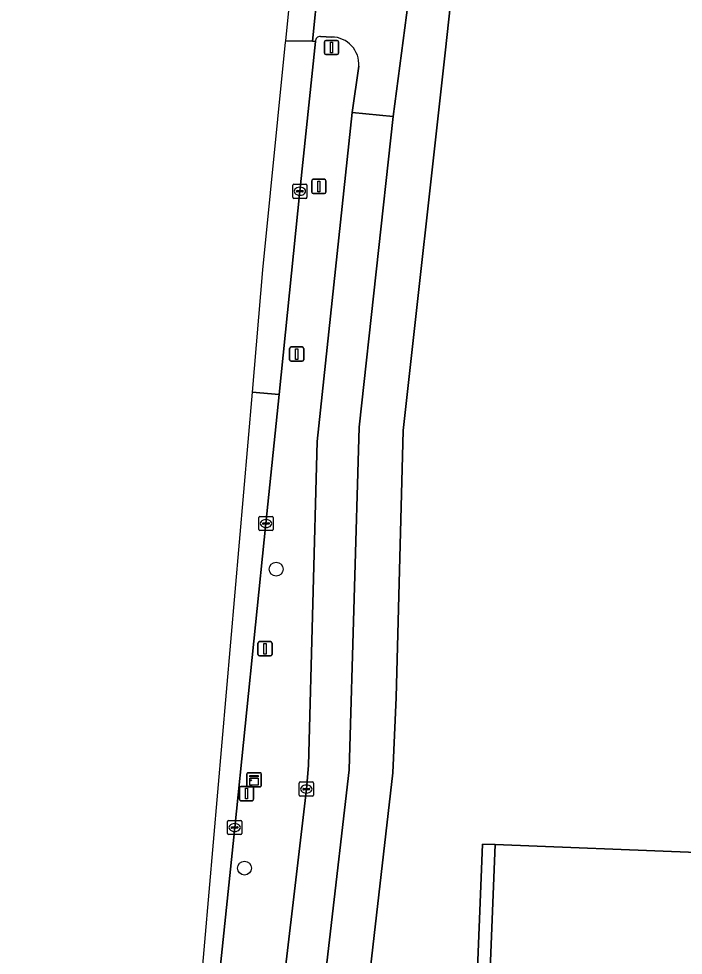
# Model space of a CAD drawing. Extents: x 161354 to 162026, y 386504 to 387460.
# Drawn here: x 161355.5 to 161402.3, y 386653.6 to 386719.4 of the extents above; entities that cross this region are included whole.
import ezdxf

# ---------------------------------------------------------------- set-up
doc = ezdxf.new("R2010")
doc.units = 0
for name, color, linetype in [('IMGEO_Berm_groen', 7, 'Continuous'), ('IMGEO_Boom', 7, 'Continuous'), ('IMGEO_Erf', 7, 'Continuous'), ('IMGEO_Fietspad_gesloten', 7, 'Continuous'), ('IMGEO_Fietspad_open', 7, 'Continuous'), ('IMGEO_Kast', 7, 'Continuous'), ('IMGEO_Kolk', 7, 'Continuous'), ('IMGEO_Lichtmast', 7, 'Continuous'), ('IMGEO_Pand', 7, 'Continuous'), ('IMGEO_Rijbaan_lokaal_gesloten', 7, 'Continuous'), ('IMGEO_Verkeersbordpaal', 7, 'Continuous'), ('IMGEO_Verkeersregelinstallatiepaal', 7, 'Continuous'), ('IMGEO_Voetpad_open', 7, 'Continuous')]:
    doc.layers.add(name, color=color, linetype=linetype)

msp = doc.modelspace()

# ---------------------------------------------------------------- linework, layer by layer
at = {"layer": 'IMGEO_Berm_groen'}
for points in [[(161377.554, 386718.154), (161376.76, 386718.191)], [(161376.396, 386717.844), (161375.309, 386707.309), (161373.851, 386693.007), (161372.926, 386683.94), (161370.724, 386662.56), (161368.724, 386643.195), (161366.857, 386624.793), (161364.968, 386606.376), (161363.004, 386587.003), (161361.03, 386567.642), (161359.038, 386548.229), (161357.055, 386528.822), (161356.983, 386528.182), (161356.845, 386526.767)], [(161369.056, 386623.43), (161372.78, 386641.005), (161373.235, 386643.851), (161373.548, 386646.346), (161375.763, 386665.263), (161375.91, 386666.917), (161376.529, 386689.717), (161378.997, 386712.85), (161379.452, 386716.1)]]:
    msp.add_lwpolyline(points, dxfattribs=at)
for centre, radius, start, end in [((161376.734, 386717.854), 0.338, 85.56612, 181.69452), ((161377.542, 386716.239), 1.915, 355.8479, 89.63109)]:
    msp.add_arc(centre, radius, start, end, dxfattribs=at)
at = {"layer": 'IMGEO_Boom'}
for centre in [(161373.644, 386680.727), (161371.416, 386659.708)]:
    msp.add_circle(centre, 0.489, dxfattribs=at)
at = {"layer": 'IMGEO_Erf'}
for points in [[(161441.486, 386649.282), (161445.22, 386736.534), (161387.944, 386738.872), (161385.998, 386721.373), (161385.54, 386717.26), (161382.577, 386690.493), (161382.089, 386671.71), (161381.851, 386666.399), (161379.125, 386642.696)], [(161386.228, 386613.419), (161388.149, 386661.399), (161389.052, 386661.366), (161403.215, 386660.796), (161404.863, 386701.757), (161405.738, 386701.722), (161414.901, 386701.354)]]:
    msp.add_lwpolyline(points, dxfattribs=at)
at = {"layer": 'IMGEO_Fietspad_gesloten'}
for points in [[(161390.466, 386815.452), (161390.418, 386814.821), (161390.137, 386811.593), (161389.935, 386809.823), (161388.673, 386796.461), (161388.16, 386790.973), (161386.855, 386777.635), (161384.227, 386753.709), (161383.76, 386750), (161383.745, 386749.881), (161384.448, 386749.828), (161380.555, 386724.572), (161380.158, 386721.615), (161376.777, 386721.755), (161376.588, 386721.814), (161376.187, 386717.872), (161376.396, 386717.844)], [(161379.452, 386716.1), (161378.997, 386712.85), (161381.864, 386712.557), (161383.032, 386721.496), (161385.721, 386742.066), (161386.605, 386750), (161389.646, 386777.28), (161393.272, 386815.123)], [(161376.76, 386718.191), (161377.554, 386718.154)]]:
    msp.add_lwpolyline(points, dxfattribs=at)
for centre, radius, start, end in [((161376.734, 386717.854), 0.338, 85.56612, 181.69452), ((161377.542, 386716.239), 1.915, 355.8479, 89.63109)]:
    msp.add_arc(centre, radius, start, end, dxfattribs=at)
at = {"layer": 'IMGEO_Fietspad_open'}
msp.add_lwpolyline([(161368.347, 386586.608), (161372.137, 386624.68), (161375.624, 386640.752), (161375.998, 386642.707), (161378.77, 386666.617), (161379.47, 386690.727), (161381.864, 386712.557), (161378.997, 386712.85), (161376.529, 386689.717), (161375.91, 386666.917), (161375.763, 386665.263), (161373.548, 386646.346), (161373.235, 386643.851), (161372.78, 386641.005), (161369.056, 386623.43), (161365.503, 386586.919), (161361.751, 386546.816)], dxfattribs=at)
at = {"layer": 'IMGEO_Kast'}
for p, q in [((161371.587, 386665.492), (161371.587, 386666.333)), ((161371.587, 386666.333), (161371.587, 386665.492)), ((161371.662, 386666.417), (161372.503, 386666.417)), ((161372.503, 386666.417), (161371.662, 386666.417)), ((161372.587, 386666.342), (161372.587, 386665.501)), ((161372.587, 386665.501), (161372.587, 386666.342)), ((161372.512, 386665.417), (161371.671, 386665.417)), ((161371.671, 386665.417), (161372.512, 386665.417))]:
    msp.add_line(p, q, dxfattribs=at)
for points in [[(161371.782, 386666.207), (161372.382, 386666.207), (161372.382, 386666.122), (161371.782, 386666.122), (161371.782, 386666.207)], [(161371.782, 386666.032), (161372.382, 386666.032), (161372.382, 386665.543), (161371.782, 386665.543), (161371.782, 386666.032)]]:
    msp.add_lwpolyline(points, dxfattribs=at)
msp.add_circle((161371.866, 386665.881), 0.0377, dxfattribs=at)
for centre, start, end in [((161371.665, 386666.339), 92.4484, 184.28452), ((161371.665, 386666.339), 92.4484, 184.28452), ((161372.509, 386666.339), 2.4484, 94.28452), ((161372.509, 386666.339), 2.4484, 94.28452), ((161371.665, 386665.495), 182.4484, 274.28452), ((161371.665, 386665.495), 182.4484, 274.28452), ((161372.509, 386665.495), 272.4484, 4.28452), ((161372.509, 386665.495), 272.4484, 4.28452)]:
    msp.add_arc(centre, 0.0779, start, end, dxfattribs=at)
at = {"layer": 'IMGEO_Kolk'}
for p, q in [((161374.808, 386706.883), (161374.808, 386707.735)), ((161374.883, 386707.809), (161375.735, 386707.809)), ((161375.296, 386707.589), (161375.321, 386707.589)), ((161375.809, 386707.735), (161375.809, 386706.883)), ((161375.067, 386707.303), (161375.067, 386707.315)), ((161375.505, 386707.266), (161375.107, 386707.266)), ((161375.11, 386707.352), (161375.508, 386707.352)), ((161375.319, 386707.029), (161375.294, 386707.029)), ((161375.551, 386707.315), (161375.551, 386707.303)), ((161375.735, 386706.809), (161374.883, 386706.809)), ((161372.5, 386684.44), (161373.352, 386684.44)), ((161372.425, 386683.514), (161372.425, 386684.366)), ((161372.684, 386683.934), (161372.684, 386683.946)), ((161373.122, 386683.897), (161372.724, 386683.897)), ((161372.727, 386683.983), (161373.125, 386683.983)), ((161372.913, 386684.22), (161372.938, 386684.22)), ((161373.168, 386683.946), (161373.168, 386683.934)), ((161373.426, 386684.366), (161373.426, 386683.514)), ((161373.352, 386683.44), (161372.5, 386683.44)), ((161372.936, 386683.66), (161372.911, 386683.66)), ((161375.262, 386664.837), (161375.262, 386665.689)), ((161375.337, 386665.763), (161376.189, 386665.763)), ((161375.75, 386665.543), (161375.775, 386665.543)), ((161376.263, 386665.689), (161376.263, 386664.837)), ((161376.189, 386664.763), (161375.337, 386664.763)), ((161375.521, 386665.257), (161375.521, 386665.269)), ((161375.959, 386665.22), (161375.561, 386665.22)), ((161375.564, 386665.306), (161375.962, 386665.306)), ((161375.773, 386664.983), (161375.748, 386664.983)), ((161376.005, 386665.269), (161376.005, 386665.257)), ((161370.223, 386662.134), (161370.223, 386662.986)), ((161370.298, 386663.06), (161371.15, 386663.06)), ((161370.711, 386662.84), (161370.736, 386662.84)), ((161371.224, 386662.986), (161371.224, 386662.134)), ((161371.15, 386662.06), (161370.298, 386662.06)), ((161370.482, 386662.554), (161370.482, 386662.566)), ((161370.92, 386662.517), (161370.522, 386662.517)), ((161370.525, 386662.603), (161370.923, 386662.603)), ((161370.734, 386662.28), (161370.709, 386662.28)), ((161370.966, 386662.566), (161370.966, 386662.554))]:
    msp.add_line(p, q, dxfattribs=at)
for points in [[(161374.808, 386706.883), (161374.808, 386707.735)], [(161374.883, 386707.809), (161375.735, 386707.809)], [(161375.809, 386707.735), (161375.809, 386706.883)], [(161375.735, 386706.809), (161374.883, 386706.809)], [(161372.5, 386684.44), (161373.352, 386684.44)], [(161372.425, 386683.514), (161372.425, 386684.366)], [(161373.426, 386684.366), (161373.426, 386683.514)], [(161373.352, 386683.44), (161372.5, 386683.44)], [(161375.262, 386664.837), (161375.262, 386665.689)], [(161375.337, 386665.763), (161376.189, 386665.763)], [(161376.263, 386665.689), (161376.263, 386664.837)], [(161376.189, 386664.763), (161375.337, 386664.763)], [(161370.223, 386662.134), (161370.223, 386662.986)], [(161370.298, 386663.06), (161371.15, 386663.06)], [(161371.224, 386662.986), (161371.224, 386662.134)], [(161371.15, 386662.06), (161370.298, 386662.06)]]:
    msp.add_lwpolyline(points, dxfattribs=at)
for centre, radius, start, end in [((161374.885, 386707.733), 0.0765, 91.55205, 178.44795), ((161374.885, 386707.733), 0.0765, 91.55205, 178.44795), ((161375.733, 386707.733), 0.0765, 1.55205, 88.44795), ((161375.733, 386707.733), 0.0765, 1.55205, 88.44795), ((161374.885, 386706.885), 0.0765, 181.55205, 268.44795), ((161374.885, 386706.885), 0.0765, 181.55205, 268.44795), ((161375.107, 386707.312), 0.0403, 85.87752, 175.75265), ((161375.104, 386707.302), 0.0366, 178.93798, 274.71019), ((161375.508, 386707.309), 0.043, 264.86636, 352.45326), ((161375.512, 386707.314), 0.0386, 1.73085, 96.63898), ((161375.733, 386706.885), 0.0765, 271.55205, 358.44795), ((161375.733, 386706.885), 0.0765, 271.55205, 358.44795), ((161372.502, 386684.364), 0.0765, 91.55205, 178.44795), ((161372.502, 386684.364), 0.0765, 91.55205, 178.44795), ((161373.35, 386684.364), 0.0765, 1.55205, 88.44795), ((161373.35, 386684.364), 0.0765, 1.55205, 88.44795), ((161372.724, 386683.943), 0.0403, 85.87752, 175.75265), ((161372.721, 386683.933), 0.0366, 178.93798, 274.71019), ((161373.125, 386683.94), 0.043, 264.86636, 352.45326), ((161373.129, 386683.945), 0.0386, 1.73085, 96.63898), ((161372.502, 386683.516), 0.0765, 181.55205, 268.44795), ((161372.502, 386683.516), 0.0765, 181.55205, 268.44795), ((161373.35, 386683.516), 0.0765, 271.55205, 358.44795), ((161373.35, 386683.516), 0.0765, 271.55205, 358.44795), ((161375.339, 386665.687), 0.0765, 91.55205, 178.44795), ((161375.339, 386665.687), 0.0765, 91.55205, 178.44795), ((161376.187, 386665.687), 0.0765, 1.55205, 88.44795), ((161376.187, 386665.687), 0.0765, 1.55205, 88.44795), ((161375.339, 386664.839), 0.0765, 181.55205, 268.44795), ((161375.339, 386664.839), 0.0765, 181.55205, 268.44795), ((161375.561, 386665.266), 0.0403, 85.87752, 175.75265), ((161375.558, 386665.256), 0.0366, 178.93798, 274.71019), ((161375.962, 386665.263), 0.043, 264.86636, 352.45326), ((161375.966, 386665.268), 0.0386, 1.73085, 96.63898), ((161376.187, 386664.839), 0.0765, 271.55205, 358.44795), ((161376.187, 386664.839), 0.0765, 271.55205, 358.44795), ((161370.3, 386662.984), 0.0765, 91.55205, 178.44795), ((161370.3, 386662.984), 0.0765, 91.55205, 178.44795), ((161371.148, 386662.984), 0.0765, 1.55205, 88.44795), ((161371.148, 386662.984), 0.0765, 1.55205, 88.44795), ((161370.3, 386662.136), 0.0765, 181.55205, 268.44795), ((161370.3, 386662.136), 0.0765, 181.55205, 268.44795), ((161370.522, 386662.563), 0.0403, 85.87752, 175.75265), ((161370.519, 386662.553), 0.0366, 178.93798, 274.71019), ((161370.923, 386662.56), 0.043, 264.86636, 352.45326), ((161370.927, 386662.565), 0.0386, 1.73085, 96.63898), ((161371.148, 386662.136), 0.0765, 271.55205, 358.44795), ((161371.148, 386662.136), 0.0765, 271.55205, 358.44795)]:
    msp.add_arc(centre, radius, start, end, dxfattribs=at)
for centre, major_axis, ratio, start_param, end_param in [((161375.295, 386707.309), (-0.387, 0.002), 0.722429, 4.712389, 7.853982), ((161375.32, 386707.309), (-0.39, 0.002), 0.717154, 1.570796, 4.712389), ((161372.912, 386683.94), (-0.387, 0.002), 0.722429, 4.712389, 7.853982), ((161372.937, 386683.94), (-0.39, 0.002), 0.717154, 1.570796, 4.712389), ((161375.749, 386665.263), (-0.387, 0.002), 0.722429, 4.712389, 7.853982), ((161375.774, 386665.263), (-0.39, 0.002), 0.717154, 1.570796, 4.712389), ((161370.71, 386662.56), (-0.387, 0.002), 0.722429, 4.712389, 7.853982), ((161370.735, 386662.56), (-0.39, 0.002), 0.717154, 1.570796, 4.712389)]:
    msp.add_ellipse(centre, major_axis=major_axis, ratio=ratio, start_param=start_param, end_param=end_param, dxfattribs=at)
at = {"layer": 'IMGEO_Lichtmast'}
for p, q in [((161376.144, 386707.246), (161376.144, 386708.046)), ((161376.144, 386708.046), (161376.144, 386707.246)), ((161376.244, 386708.146), (161377.034, 386708.146)), ((161377.034, 386708.146), (161376.244, 386708.146)), ((161377.134, 386708.046), (161377.134, 386707.246)), ((161377.134, 386707.246), (161377.134, 386708.046)), ((161377.034, 386707.146), (161376.244, 386707.146)), ((161376.244, 386707.146), (161377.034, 386707.146)), ((161371.064, 386664.546), (161371.064, 386665.346)), ((161371.064, 386665.346), (161371.064, 386664.546)), ((161371.164, 386665.446), (161371.954, 386665.446)), ((161371.954, 386665.446), (161371.164, 386665.446)), ((161372.054, 386665.346), (161372.054, 386664.546)), ((161372.054, 386664.546), (161372.054, 386665.346)), ((161371.954, 386664.446), (161371.164, 386664.446)), ((161371.164, 386664.446), (161371.954, 386664.446))]:
    msp.add_line(p, q, dxfattribs=at)
for points in [[(161376.564, 386708.021), (161376.714, 386708.021), (161376.714, 386707.271), (161376.564, 386707.271), (161376.564, 386708.021)], [(161371.484, 386665.321), (161371.634, 386665.321), (161371.634, 386664.571), (161371.484, 386664.571), (161371.484, 386665.321)]]:
    msp.add_lwpolyline(points, dxfattribs=at)
for centre, start, end in [((161376.244, 386708.046), 90, 180), ((161376.244, 386708.046), 90, 180), ((161377.034, 386708.046), 0, 90), ((161377.034, 386708.046), 360, 90), ((161376.244, 386707.246), 180, 270), ((161376.244, 386707.246), 180, 270), ((161377.034, 386707.246), 270, 0), ((161377.034, 386707.246), 270, 0), ((161371.164, 386665.346), 90, 180), ((161371.164, 386665.346), 90, 180), ((161371.954, 386665.346), 0, 90), ((161371.954, 386665.346), 360, 90), ((161371.164, 386664.546), 180, 270), ((161371.164, 386664.546), 180, 270), ((161371.954, 386664.546), 270, 0), ((161371.954, 386664.546), 270, 0)]:
    msp.add_arc(centre, 0.1, start, end, dxfattribs=at)
at = {"layer": 'IMGEO_Pand'}
msp.add_lwpolyline([(161424.51, 386652.81), (161426.445, 386700.95), (161419.96, 386701.211), (161419.974, 386701.557), (161414.917, 386701.76), (161414.901, 386701.354), (161405.738, 386701.722), (161404.091, 386660.761), (161403.215, 386660.796), (161389.052, 386661.366), (161387.123, 386613.385)], dxfattribs=at)
at = {"layer": 'IMGEO_Rijbaan_lokaal_gesloten'}
for points in [[(161374.289, 386717.883), (161376.187, 386717.872), (161376.588, 386721.814), (161376.777, 386721.755), (161377.083, 386724.772), (161377.157, 386725.532), (161377.799, 386731.738), (161378.058, 386734.741), (161378.155, 386737.741), (161378.23, 386739.745), (161378.323, 386740.247), (161378.943, 386746.009), (161379.384, 386750), (161381.158, 386766.068), (161383.264, 386785.198), (161383.965, 386791.735), (161384.555, 386796.868), (161385.854, 386808.827), (161386.133, 386810.572), (161386.323, 386812.328), (161384.035, 386812.351), (161380.225, 386777.448)], [(161355.54, 386522.826), (161357.351, 386522.917), (161356.857, 386525.302), (161356.845, 386526.767), (161356.983, 386528.182), (161357.055, 386528.822), (161359.038, 386548.229), (161361.03, 386567.642), (161363.004, 386587.003), (161364.968, 386606.376), (161366.857, 386624.793), (161368.724, 386643.195), (161370.724, 386662.56), (161372.926, 386683.94), (161373.851, 386693.007), (161371.943, 386693.186), (161367.997, 386647.461), (161359.985, 386571.09), (161356.711, 386535.543)]]:
    msp.add_lwpolyline(points, close=True, dxfattribs=at)
msp.add_lwpolyline([(161374.289, 386717.883), (161374.28, 386717.788), (161372.685, 386701.784), (161371.943, 386693.186), (161373.851, 386693.007), (161375.309, 386707.309), (161376.396, 386717.844), (161376.187, 386717.872), (161374.289, 386717.883)], dxfattribs=at)
at = {"layer": 'IMGEO_Verkeersbordpaal'}
for p, q in [((161377.031, 386717.015), (161377.031, 386717.815)), ((161377.031, 386717.815), (161377.031, 386717.015)), ((161377.131, 386717.915), (161377.921, 386717.915)), ((161377.921, 386717.915), (161377.131, 386717.915)), ((161378.021, 386717.815), (161378.021, 386717.015)), ((161378.021, 386717.015), (161378.021, 386717.815)), ((161377.921, 386716.915), (161377.131, 386716.915)), ((161377.131, 386716.915), (161377.921, 386716.915)), ((161372.364, 386674.736), (161372.364, 386675.536)), ((161372.364, 386675.536), (161372.364, 386674.736)), ((161372.464, 386675.636), (161373.254, 386675.636)), ((161373.254, 386675.636), (161372.464, 386675.636)), ((161373.354, 386675.536), (161373.354, 386674.736)), ((161373.354, 386674.736), (161373.354, 386675.536)), ((161373.254, 386674.636), (161372.464, 386674.636)), ((161372.464, 386674.636), (161373.254, 386674.636))]:
    msp.add_line(p, q, dxfattribs=at)
for points in [[(161377.451, 386717.79), (161377.601, 386717.79), (161377.601, 386717.04), (161377.451, 386717.04), (161377.451, 386717.79)], [(161372.784, 386675.511), (161372.934, 386675.511), (161372.934, 386674.761), (161372.784, 386674.761), (161372.784, 386675.511)]]:
    msp.add_lwpolyline(points, dxfattribs=at)
for centre, start, end in [((161377.131, 386717.815), 90, 180), ((161377.131, 386717.815), 90, 180), ((161377.921, 386717.815), 0, 90), ((161377.921, 386717.815), 360, 90), ((161377.131, 386717.015), 180, 270), ((161377.131, 386717.015), 180, 270), ((161377.921, 386717.015), 270, 0), ((161377.921, 386717.015), 270, 0), ((161372.464, 386675.536), 90, 180), ((161372.464, 386675.536), 90, 180), ((161373.254, 386675.536), 0, 90), ((161373.254, 386675.536), 360, 90), ((161372.464, 386674.736), 180, 270), ((161372.464, 386674.736), 180, 270), ((161373.254, 386674.736), 270, 0), ((161373.254, 386674.736), 270, 0)]:
    msp.add_arc(centre, 0.1, start, end, dxfattribs=at)
at = {"layer": 'IMGEO_Verkeersregelinstallatiepaal'}
for p, q in [((161374.689, 386696.357), (161375.479, 386696.357)), ((161375.479, 386696.357), (161374.689, 386696.357)), ((161374.589, 386695.457), (161374.589, 386696.257)), ((161374.589, 386696.257), (161374.589, 386695.457)), ((161375.579, 386696.257), (161375.579, 386695.457)), ((161375.579, 386695.457), (161375.579, 386696.257)), ((161375.479, 386695.357), (161374.689, 386695.357)), ((161374.689, 386695.357), (161375.479, 386695.357))]:
    msp.add_line(p, q, dxfattribs=at)
msp.add_lwpolyline([(161375.009, 386696.232), (161375.159, 386696.232), (161375.159, 386695.482), (161375.009, 386695.482), (161375.009, 386696.232)], dxfattribs=at)
for centre, start, end in [((161374.689, 386696.257), 90, 180), ((161374.689, 386696.257), 90, 180), ((161375.479, 386696.257), 0, 90), ((161375.479, 386696.257), 360, 90), ((161374.689, 386695.457), 180, 270), ((161374.689, 386695.457), 180, 270), ((161375.479, 386695.457), 270, 0), ((161375.479, 386695.457), 270, 0)]:
    msp.add_arc(centre, 0.1, start, end, dxfattribs=at)
at = {"layer": 'IMGEO_Voetpad_open'}
for points in [[(161382.577, 386690.493), (161385.54, 386717.26), (161385.998, 386721.373), (161387.944, 386738.872), (161388.279, 386741.884), (161389.175, 386750), (161390.826, 386764.964), (161390.933, 386765.929), (161392.725, 386782.167), (161393.679, 386790.813), (161396.119, 386813), (161396.283, 386814.488), (161396.429, 386816.391), (161395.184, 386821.499)], [(161393.272, 386815.123), (161389.646, 386777.28), (161386.605, 386750), (161385.721, 386742.066), (161383.032, 386721.496), (161381.864, 386712.557), (161379.47, 386690.727), (161378.77, 386666.617), (161375.998, 386642.707)], [(161379.125, 386642.696), (161381.851, 386666.399), (161382.089, 386671.71), (161382.577, 386690.493)]]:
    msp.add_lwpolyline(points, dxfattribs=at)
msp.add_lwpolyline([(161389.052, 386661.366), (161388.149, 386661.399), (161386.228, 386613.419), (161387.123, 386613.385)], close=True, dxfattribs=at)

doc.saveas('drawing.dxf')
